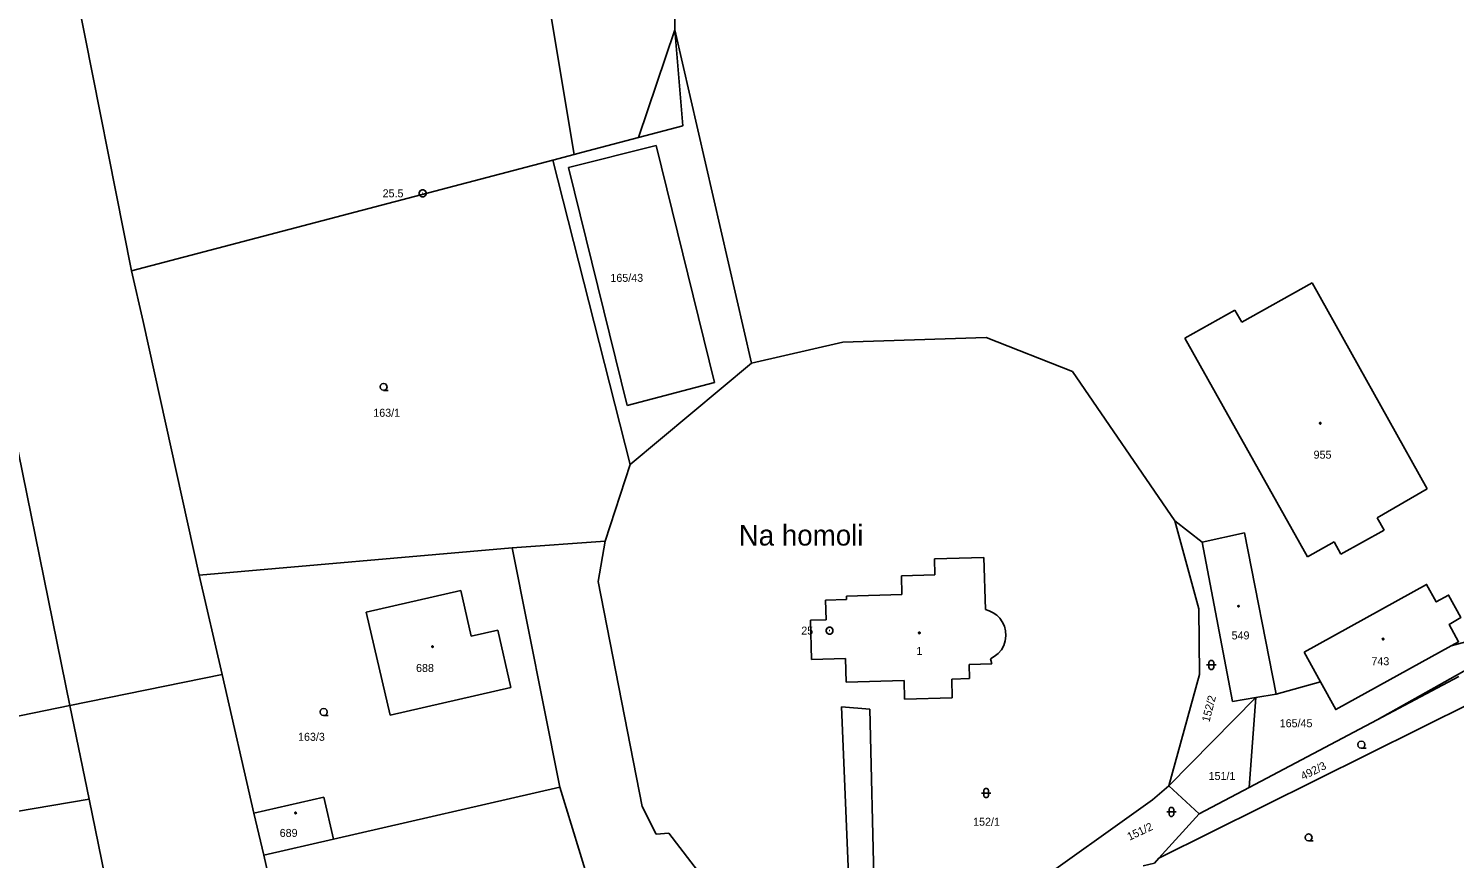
# Model space of a CAD drawing. Extents: x -757994 to -755874, y -1047691 to -1046119.
# Drawn here: x -756955.2 to -756803.8, y -1046898.5 to -1046810.4 of the extents above; entities that cross this region are included whole.
import ezdxf

# ---------------------------------------------------------------- set-up
doc = ezdxf.new("R2010")
doc.units = 0
doc.layers.add('katastrální mapa', color=7, linetype='Continuous')

msp = doc.modelspace()

# ---------------------------------------------------------------- linework, layer by layer
at = {"layer": 'katastrální mapa'}
for p, q in [((-756944.29, -1046836.1), (-756953.39, -1046790.02)), ((-756900.33, -1046805.43), (-756897.26, -1046823.74)), ((-756886.59, -1046810.49), (-756886.57, -1046808.77)), ((-756890.43, -1046821.94), (-756886.59, -1046810.49)), ((-756885.74, -1046820.71), (-756886.59, -1046810.49)), ((-756878.42, -1046845.89), (-756886.59, -1046810.49)), ((-756890.43, -1046821.94), (-756885.74, -1046820.71)), ((-756897.86, -1046825.12), (-756888.55, -1046822.8)), ((-756896.48, -1046823.53), (-756890.43, -1046821.94)), ((-756888.55, -1046822.8), (-756882.38, -1046847.97)), ((-756899.55, -1046824.34), (-756897.26, -1046823.74)), ((-756897.26, -1046823.74), (-756896.48, -1046823.53)), ((-756944.29, -1046836.1), (-756899.55, -1046824.34)), ((-756891.33, -1046856.67), (-756899.55, -1046824.34)), ((-756891.65, -1046850.39), (-756897.86, -1046825.12)), ((-756913.38, -1046827.86), (-756913.33, -1046827.86)), ((-756943.05, -1046841.48), (-756944.29, -1046836.1)), ((-756818.91, -1046837.37), (-756826.37, -1046841.55)), ((-756806.67, -1046859.27), (-756818.91, -1046837.37)), ((-756959.49, -1046839.72), (-756950.81, -1046882.28)), ((-756827.11, -1046840.26), (-756832.4, -1046843.24)), ((-756826.37, -1046841.55), (-756827.11, -1046840.26)), ((-756937.09, -1046868.41), (-756943.05, -1046841.48)), ((-756868.74, -1046843.66), (-756878.42, -1046845.89)), ((-756853.51, -1046843.18), (-756868.74, -1046843.66)), ((-756844.36, -1046846.8), (-756853.51, -1046843.18)), ((-756832.4, -1046843.24), (-756819.38, -1046866.48)), ((-756878.42, -1046845.89), (-756891.33, -1046856.67)), ((-756833.46, -1046862.65), (-756844.36, -1046846.8)), ((-756882.38, -1046847.97), (-756891.65, -1046850.39)), ((-756893.97, -1046864.82), (-756891.33, -1046856.67)), ((-756811.98, -1046862.34), (-756806.67, -1046859.27)), ((-756830.58, -1046864.92), (-756833.46, -1046862.65)), ((-756830.92, -1046872.01), (-756833.46, -1046862.65)), ((-756815.84, -1046866.21), (-756811.25, -1046863.63)), ((-756811.25, -1046863.63), (-756811.98, -1046862.34)), ((-756903.85, -1046865.51), (-756893.97, -1046864.82)), ((-756894.72, -1046869.1), (-756893.97, -1046864.82)), ((-756826.07, -1046863.92), (-756830.58, -1046864.92)), ((-756830.42, -1046865.65), (-756830.58, -1046864.92)), ((-756822.7, -1046881.05), (-756826.07, -1046863.92)), ((-756819.38, -1046866.48), (-756816.57, -1046864.9)), ((-756816.57, -1046864.9), (-756815.84, -1046866.21)), ((-756937.09, -1046868.41), (-756903.85, -1046865.51)), ((-756903.85, -1046865.51), (-756898.8, -1046890.94)), ((-756859, -1046866.69), (-756853.76, -1046866.54)), ((-756858.95, -1046868.38), (-756859, -1046866.69)), ((-756853.76, -1046866.54), (-756853.6, -1046872.08)), ((-756827.35, -1046881.84), (-756830.42, -1046865.65)), ((-756937.09, -1046868.41), (-756934.66, -1046878.99)), ((-756890.03, -1046892.99), (-756894.72, -1046869.1)), ((-756862.52, -1046868.48), (-756858.95, -1046868.38)), ((-756862.46, -1046870.47), (-756862.52, -1046868.48)), ((-756909.32, -1046870.05), (-756919.34, -1046872.36)), ((-756908.2, -1046874.92), (-756909.32, -1046870.05)), ((-756870.58, -1046871.07), (-756868.34, -1046871)), ((-756870.52, -1046873.16), (-756870.58, -1046871.07)), ((-756868.35, -1046870.64), (-756862.46, -1046870.47)), ((-756868.34, -1046871), (-756868.35, -1046870.64)), ((-756919.34, -1046872.36), (-756916.82, -1046883.31)), ((-756830.85, -1046878.99), (-756830.92, -1046872.01)), ((-756905.38, -1046874.27), (-756908.2, -1046874.92)), ((-756903.98, -1046880.35), (-756905.38, -1046874.27)), ((-756872.17, -1046873.21), (-756870.52, -1046873.16)), ((-756872.05, -1046877.37), (-756872.17, -1046873.21)), ((-756804.14, -1046875.94), (-756795.62, -1046873.59)), ((-756870.17, -1046874.32), (-756870.11, -1046874.32)), ((-756868.46, -1046877.27), (-756872.05, -1046877.37)), ((-756868.39, -1046879.78), (-756868.46, -1046877.27)), ((-756853.05, -1046877.3), (-756852.92, -1046877.83)), ((-756818, -1046879.76), (-756819.74, -1046876.61)), ((-756852.92, -1046877.83), (-756855.32, -1046877.91)), ((-756855.32, -1046877.91), (-756855.27, -1046879.41)), ((-756802.22, -1046878.29), (-756812, -1046883.78)), ((-756950.81, -1046882.28), (-756934.66, -1046878.99)), ((-756934.66, -1046878.99), (-756931.27, -1046893.71)), ((-756916.82, -1046883.31), (-756903.98, -1046880.35)), ((-756862.23, -1046879.61), (-756868.39, -1046879.78)), ((-756862.17, -1046881.6), (-756862.23, -1046879.61)), ((-756855.27, -1046879.41), (-756857.17, -1046879.46)), ((-756857.17, -1046879.46), (-756857.11, -1046881.46)), ((-756834.1, -1046890.8), (-756830.85, -1046878.99)), ((-756818, -1046879.76), (-756822.7, -1046881.05)), ((-756803.33, -1046879.19), (-756812, -1046883.78)), ((-756857.11, -1046881.46), (-756862.17, -1046881.6)), ((-756824.89, -1046881.42), (-756834.1, -1046890.8)), ((-756824.89, -1046881.42), (-756827.35, -1046881.84)), ((-756825.6, -1046890.97), (-756824.89, -1046881.42)), ((-756824.89, -1046881.42), (-756822.7, -1046881.05)), ((-756967.89, -1046885.77), (-756950.81, -1046882.28)), ((-756950.81, -1046882.28), (-756948.78, -1046892.23)), ((-756867.72, -1046910.64), (-756868.88, -1046882.42)), ((-756868.88, -1046882.42), (-756865.88, -1046882.66)), ((-756865.88, -1046882.66), (-756865.18, -1046910.26)), ((-756835.16, -1046898.47), (-756801.82, -1046881.9)), ((-756812, -1046883.78), (-756825.6, -1046890.97)), ((-756898.8, -1046890.94), (-756922.81, -1046896.47)), ((-756898.8, -1046890.94), (-756893.24, -1046909.01)), ((-756835.85, -1046892.29), (-756834.1, -1046890.8)), ((-756830.9, -1046893.78), (-756834.1, -1046890.8)), ((-756966.32, -1046895.21), (-756948.78, -1046892.23)), ((-756948.78, -1046892.23), (-756942.15, -1046924.76)), ((-756923.84, -1046891.99), (-756931.27, -1046893.71)), ((-756922.81, -1046896.47), (-756923.84, -1046891.99)), ((-756850.37, -1046902.63), (-756835.85, -1046892.29)), ((-756825.6, -1046890.97), (-756830.9, -1046893.78)), ((-756930.24, -1046898.18), (-756931.27, -1046893.71)), ((-756888.57, -1046895.92), (-756890.03, -1046892.99)), ((-756835.16, -1046898.47), (-756830.9, -1046893.78)), ((-756922.81, -1046896.47), (-756930.24, -1046898.18)), ((-756887.23, -1046895.83), (-756888.57, -1046895.92)), ((-756877.84, -1046907.96), (-756887.23, -1046895.83)), ((-756925.45, -1046918.71), (-756930.24, -1046898.18))]:
    msp.add_line(p, q, dxfattribs=at)
for points in [[(-756913.26, -1046827.5), (-756913.09, -1046827.6), (-756912.99, -1046827.77), (-756912.99, -1046827.96), (-756913.09, -1046828.13), (-756913.26, -1046828.23), (-756913.45, -1046828.23), (-756913.62, -1046828.13), (-756913.72, -1046827.96), (-756913.72, -1046827.77), (-756913.62, -1046827.6), (-756913.45, -1046827.5)], [(-756818.04, -1046852.21), (-756817.99, -1046852.22), (-756817.97, -1046852.26), (-756817.96, -1046852.29), (-756817.97, -1046852.34), (-756818.01, -1046852.37), (-756818.04, -1046852.38), (-756818.09, -1046852.36), (-756818.11, -1046852.33), (-756818.12, -1046852.29), (-756818.11, -1046852.25), (-756818.08, -1046852.21)], [(-756826.72, -1046871.62), (-756826.67, -1046871.64), (-756826.65, -1046871.68), (-756826.64, -1046871.71), (-756826.65, -1046871.75), (-756826.69, -1046871.79), (-756826.72, -1046871.79), (-756826.76, -1046871.78), (-756826.79, -1046871.75), (-756826.8, -1046871.71), (-756826.79, -1046871.67), (-756826.75, -1046871.63)], [(-756870.05, -1046873.96), (-756869.88, -1046874.05), (-756869.78, -1046874.23), (-756869.78, -1046874.42), (-756869.88, -1046874.59), (-756870.05, -1046874.68), (-756870.24, -1046874.68), (-756870.41, -1046874.59), (-756870.51, -1046874.42), (-756870.51, -1046874.23), (-756870.41, -1046874.05), (-756870.24, -1046873.96)], [(-756860.61, -1046874.47), (-756860.56, -1046874.48), (-756860.53, -1046874.52), (-756860.52, -1046874.55), (-756860.53, -1046874.6), (-756860.58, -1046874.63), (-756860.61, -1046874.64), (-756860.66, -1046874.62), (-756860.69, -1046874.59), (-756860.7, -1046874.55), (-756860.69, -1046874.51), (-756860.65, -1046874.47)], [(-756811.36, -1046875.12), (-756811.31, -1046875.14), (-756811.28, -1046875.18), (-756811.27, -1046875.21), (-756811.28, -1046875.25), (-756811.33, -1046875.29), (-756811.36, -1046875.29), (-756811.41, -1046875.28), (-756811.44, -1046875.25), (-756811.45, -1046875.21), (-756811.44, -1046875.17), (-756811.4, -1046875.13)], [(-756912.31, -1046875.94), (-756912.26, -1046875.95), (-756912.24, -1046875.99), (-756912.23, -1046876.02), (-756912.24, -1046876.07), (-756912.28, -1046876.1), (-756912.31, -1046876.11), (-756912.35, -1046876.09), (-756912.39, -1046876.06), (-756912.4, -1046876.02), (-756912.39, -1046875.98), (-756912.35, -1046875.94)], [(-756829.85, -1046877.71), (-756829.8, -1046877.57), (-756829.68, -1046877.48), (-756829.52, -1046877.48), (-756829.4, -1046877.57), (-756829.35, -1046877.71), (-756829.35, -1046878.21), (-756829.4, -1046878.36), (-756829.52, -1046878.45), (-756829.68, -1046878.45), (-756829.8, -1046878.36), (-756829.85, -1046878.21)], [(-756853.76, -1046891.32), (-756853.71, -1046891.17), (-756853.59, -1046891.09), (-756853.43, -1046891.09), (-756853.3, -1046891.17), (-756853.26, -1046891.32), (-756853.26, -1046891.82), (-756853.3, -1046891.97), (-756853.43, -1046892.05), (-756853.59, -1046892.05), (-756853.71, -1046891.97), (-756853.76, -1046891.82)], [(-756926.86, -1046893.6), (-756926.81, -1046893.61), (-756926.78, -1046893.65), (-756926.77, -1046893.68), (-756926.78, -1046893.73), (-756926.83, -1046893.76), (-756926.86, -1046893.77), (-756926.91, -1046893.75), (-756926.94, -1046893.72), (-756926.95, -1046893.68), (-756926.94, -1046893.64), (-756926.9, -1046893.6)], [(-756834.09, -1046893.32), (-756834.04, -1046893.17), (-756833.92, -1046893.09), (-756833.76, -1046893.09), (-756833.64, -1046893.17), (-756833.59, -1046893.32), (-756833.59, -1046893.82), (-756833.64, -1046893.97), (-756833.76, -1046894.05), (-756833.92, -1046894.05), (-756834.04, -1046893.97), (-756834.09, -1046893.82)]]:
    msp.add_lwpolyline(points, close=True, dxfattribs=at)
for points in [[(-756917.5, -1046848.79), (-756917.69, -1046848.74), (-756917.83, -1046848.61), (-756917.88, -1046848.42), (-756917.83, -1046848.24), (-756917.69, -1046848.1), (-756917.51, -1046848.05), (-756917.32, -1046848.1), (-756917.19, -1046848.24), (-756917.14, -1046848.43), (-756917.19, -1046848.62), (-756917.32, -1046848.75), (-756917.51, -1046848.8), (-756917.01, -1046848.8)], [(-756819.74, -1046876.61), (-756806.75, -1046869.4), (-756805.71, -1046871.27), (-756804.41, -1046870.55), (-756803.09, -1046872.92), (-756804.36, -1046873.67), (-756803.35, -1046875.5), (-756804.14, -1046875.94)], [(-756853.6, -1046872.08), (-756853.18, -1046872.2), (-756852.76, -1046872.41), (-756852.37, -1046872.69), (-756852.07, -1046873), (-756851.8, -1046873.37), (-756851.58, -1046873.84), (-756851.45, -1046874.35), (-756851.42, -1046874.88), (-756851.48, -1046875.4), (-756851.65, -1046875.89), (-756851.9, -1046876.35), (-756852.24, -1046876.75), (-756852.65, -1046877.08), (-756853.05, -1046877.3)], [(-756804.14, -1046875.94), (-756816.38, -1046882.7), (-756818, -1046879.76)], [(-756830.1, -1046877.96), (-756829.47, -1046877.96), (-756829.1, -1046877.96)], [(-756923.87, -1046883.33), (-756924.06, -1046883.28), (-756924.2, -1046883.15), (-756924.24, -1046882.96), (-756924.2, -1046882.77), (-756924.06, -1046882.64), (-756923.88, -1046882.59), (-756923.69, -1046882.64), (-756923.55, -1046882.77), (-756923.51, -1046882.97), (-756923.55, -1046883.16), (-756923.69, -1046883.29), (-756923.88, -1046883.34), (-756923.38, -1046883.34)], [(-756813.66, -1046886.8), (-756813.85, -1046886.75), (-756813.99, -1046886.62), (-756814.04, -1046886.43), (-756813.99, -1046886.25), (-756813.85, -1046886.11), (-756813.67, -1046886.06), (-756813.48, -1046886.11), (-756813.35, -1046886.25), (-756813.3, -1046886.44), (-756813.35, -1046886.62), (-756813.48, -1046886.76), (-756813.67, -1046886.81), (-756813.17, -1046886.81)], [(-756854.01, -1046891.57), (-756853.38, -1046891.57), (-756853.01, -1046891.57)], [(-756834.34, -1046893.57), (-756833.71, -1046893.57), (-756833.34, -1046893.57)], [(-756819.26, -1046896.65), (-756819.45, -1046896.6), (-756819.59, -1046896.47), (-756819.64, -1046896.28), (-756819.59, -1046896.1), (-756819.45, -1046895.96), (-756819.27, -1046895.91), (-756819.08, -1046895.96), (-756818.95, -1046896.1), (-756818.9, -1046896.29), (-756818.95, -1046896.48), (-756819.08, -1046896.61), (-756819.27, -1046896.66), (-756818.77, -1046896.66)], [(-756836.84, -1046899.3), (-756835.65, -1046899.01), (-756835.16, -1046898.47)]]:
    msp.add_lwpolyline(points, dxfattribs=at)

# ---------------------------------------------------------------- texts
for s, height, p in [('25.5', 0.85, (-756917.61, -1046828.29)), ('165/43', 0.85, (-756893.42, -1046837.27)), ('163/1', 0.85, (-756918.6, -1046851.6)), ('955', 0.85, (-756818.74, -1046856.05)), ('Na homoli', 2.2, (-756879.79, -1046865.28)), ('25', 0.85, (-756873.15, -1046874.74)), ('549', 0.85, (-756827.45, -1046875.25)), ('1', 0.85, (-756860.92, -1046876.9)), ('743', 0.85, (-756812.6, -1046877.99)), ('688', 0.85, (-756914.06, -1046878.71)), ('165/45', 0.85, (-756822.34, -1046884.58)), ('163/3', 0.85, (-756926.59, -1046886.02)), ('151/1', 0.85, (-756829.89, -1046890.18)), ('689', 0.85, (-756928.54, -1046896.23)), ('152/1', 0.85, (-756854.9, -1046895.04))]:
    msp.add_text(s, height=height, dxfattribs=at).set_placement(p)
for s, rotation, p in [('152/2', 75.4585, (-756829.81, -1046884.09)), ('492/3', 26.5852, (-756819.85, -1046890.22)), ('151/2', 25.0383, (-756838.3, -1046896.64))]:
    msp.add_text(s, height=0.85, rotation=rotation, dxfattribs=at).set_placement(p)

doc.saveas('drawing.dxf')
